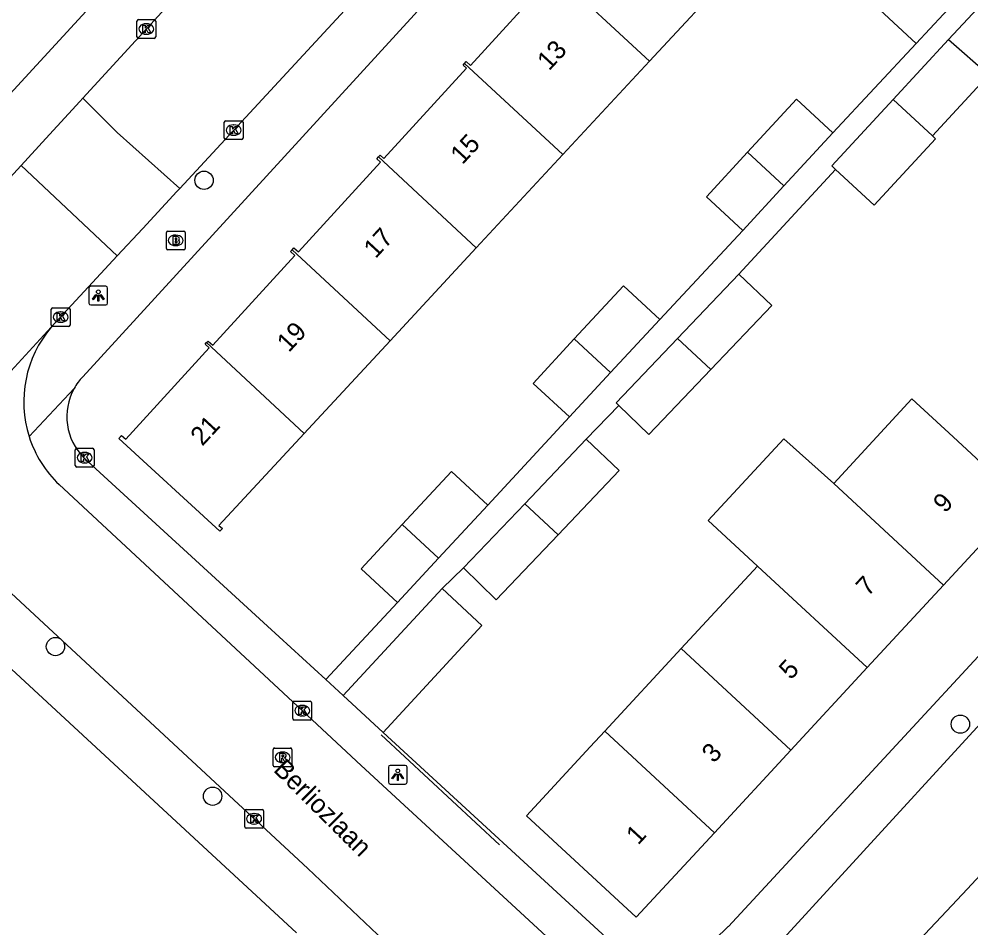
# Model space of a CAD drawing. Extents: x 159222 to 160346, y 381249 to 382166.
# Drawn here: x 159899.8 to 159950.6, y 381639.2 to 381687.7 of the extents above; entities that cross this region are included whole.
import ezdxf

# ---------------------------------------------------------------- set-up
doc = ezdxf.new("R2010")
doc.units = 0
for name, color, linetype in [('IMGEO_Boom', 7, 'Continuous'), ('IMGEO_Brandkraan', 7, 'Continuous'), ('IMGEO_Kolk', 7, 'Continuous'), ('IMGEO_Lichtpunt', 7, 'Continuous'), ('IMGEO_Muur', 7, 'Continuous'), ('IMGEO_Openbare_ruimte_label', 7, 'Continuous'), ('IMGEO_Pand', 7, 'Continuous'), ('IMGEO_Pand_nummerreeks', 7, 'Continuous'), ('IMGEO_Rijbaan_lokaal_open', 7, 'Continuous'), ('IMGEO_Rioolput', 7, 'Continuous'), ('IMGEO_Voetpad_open', 7, 'Continuous')]:
    doc.layers.add(name, color=color, linetype=linetype)

msp = doc.modelspace()

# ---------------------------------------------------------------- linework, layer by layer
at = {"layer": 'IMGEO_Boom'}
for centre in [(159909.636, 381679.078), (159901.697, 381654.18), (159950.049, 381650.035), (159910.094, 381646.188)]:
    msp.add_circle(centre, 0.489, dxfattribs=at)
at = {"layer": 'IMGEO_Brandkraan'}
for p, q in [((159907.621, 381675.443), (159907.621, 381676.295)), ((159907.696, 381676.369), (159908.548, 381676.369)), ((159908.109, 381676.149), (159908.134, 381676.149)), ((159908.622, 381676.295), (159908.622, 381675.443)), ((159908.548, 381675.369), (159907.696, 381675.369)), ((159908.132, 381675.589), (159908.107, 381675.589))]:
    msp.add_line(p, q, dxfattribs=at)
for points in [[(159907.621, 381675.443), (159907.621, 381676.295)], [(159907.696, 381676.369), (159908.548, 381676.369)], [(159908.622, 381676.295), (159908.622, 381675.443)], [(159907.969, 381676.069), (159907.969, 381675.669), (159908.182, 381675.669)], [(159908.2, 381676.069), (159907.969, 381676.069)], [(159908.148, 381675.988), (159908.094, 381675.988), (159908.094, 381675.912)], [(159908.094, 381675.912), (159908.147, 381675.912)], [(159908.156, 381675.836), (159908.094, 381675.836), (159908.094, 381675.755)], [(159908.094, 381675.755), (159908.156, 381675.755)], [(159908.548, 381675.369), (159907.696, 381675.369)]]:
    msp.add_lwpolyline(points, dxfattribs=at)
for centre, radius, start, end in [((159907.698, 381676.293), 0.0765, 91.552, 178.448), ((159907.698, 381676.293), 0.0765, 91.552, 178.448), ((159908.546, 381676.293), 0.0765, 1.552, 88.448), ((159908.546, 381676.293), 0.0765, 1.552, 88.448), ((159908.149, 381675.95), 0.0379, 267.8285, 90.9355), ((159908.157, 381675.795), 0.0404, 269.8759, 90.5077), ((159908.188, 381675.92), 0.251, 268.6676, 293.5347), ((159908.204, 381675.924), 0.145, 59.4692, 91.5367), ((159908.229, 381675.971), 0.0922, 285.5137, 58.1501), ((159908.234, 381675.779), 0.105, 301.3115, 78.989), ((159907.698, 381675.445), 0.0765, 181.552, 268.448), ((159907.698, 381675.445), 0.0765, 181.552, 268.448), ((159908.546, 381675.445), 0.0765, 271.552, 358.448), ((159908.546, 381675.445), 0.0765, 271.552, 358.448)]:
    msp.add_arc(centre, radius, start, end, dxfattribs=at)
for centre, major_axis, ratio, start_param, end_param in [((159908.108, 381675.869), (-0.387, 0.002), 0.722429, 4.712389, 7.853982), ((159908.133, 381675.869), (-0.39, 0.002), 0.717154, 1.570796, 4.712389)]:
    msp.add_ellipse(centre, major_axis=major_axis, ratio=ratio, start_param=start_param, end_param=end_param, dxfattribs=at)
at = {"layer": 'IMGEO_Kolk'}
for p, q in [((159906.051, 381686.732), (159906.051, 381687.584)), ((159906.126, 381687.658), (159906.978, 381687.658)), ((159906.539, 381687.438), (159906.564, 381687.438)), ((159907.052, 381687.584), (159907.052, 381686.732)), ((159906.562, 381686.878), (159906.537, 381686.878)), ((159906.978, 381686.658), (159906.126, 381686.658)), ((159910.792, 381682.259), (159911.644, 381682.259)), ((159910.717, 381681.333), (159910.717, 381682.185)), ((159911.205, 381682.039), (159911.23, 381682.039)), ((159911.718, 381682.185), (159911.718, 381681.333)), ((159911.644, 381681.259), (159910.792, 381681.259)), ((159911.228, 381681.479), (159911.203, 381681.479)), ((159901.475, 381671.348), (159901.475, 381672.2)), ((159901.55, 381672.274), (159902.402, 381672.274)), ((159902.476, 381672.2), (159902.476, 381671.348)), ((159901.963, 381672.054), (159901.988, 381672.054)), ((159902.402, 381671.274), (159901.55, 381671.274)), ((159901.986, 381671.494), (159901.961, 381671.494)), ((159902.756, 381663.841), (159902.756, 381664.693)), ((159902.831, 381664.767), (159903.683, 381664.767)), ((159903.244, 381664.547), (159903.269, 381664.547)), ((159903.757, 381664.693), (159903.757, 381663.841)), ((159903.267, 381663.987), (159903.242, 381663.987)), ((159903.683, 381663.767), (159902.831, 381663.767)), ((159914.458, 381651.257), (159915.31, 381651.257)), ((159914.383, 381650.331), (159914.383, 381651.183)), ((159914.871, 381651.037), (159914.896, 381651.037)), ((159915.384, 381651.183), (159915.384, 381650.331)), ((159915.31, 381650.257), (159914.458, 381650.257)), ((159914.894, 381650.477), (159914.869, 381650.477)), ((159911.811, 381644.557), (159911.811, 381645.409)), ((159911.886, 381645.483), (159912.738, 381645.483)), ((159912.299, 381645.263), (159912.324, 381645.263)), ((159912.812, 381645.409), (159912.812, 381644.557)), ((159912.322, 381644.703), (159912.297, 381644.703)), ((159912.738, 381644.483), (159911.886, 381644.483))]:
    msp.add_line(p, q, dxfattribs=at)
for points in [[(159906.051, 381686.732), (159906.051, 381687.584)], [(159906.126, 381687.658), (159906.978, 381687.658)], [(159906.372, 381687.358), (159906.495, 381687.358), (159906.495, 381687.207), (159906.625, 381687.358), (159906.789, 381687.358), (159906.643, 381687.207), (159906.796, 381686.958), (159906.644, 381686.958), (159906.559, 381687.122), (159906.495, 381687.055), (159906.495, 381686.958), (159906.372, 381686.958), (159906.372, 381687.358)], [(159907.052, 381687.584), (159907.052, 381686.732)], [(159906.978, 381686.658), (159906.126, 381686.658)], [(159910.792, 381682.259), (159911.644, 381682.259)], [(159910.717, 381681.333), (159910.717, 381682.185)], [(159911.038, 381681.959), (159911.161, 381681.959), (159911.161, 381681.808), (159911.291, 381681.959), (159911.455, 381681.959), (159911.309, 381681.808), (159911.462, 381681.559), (159911.31, 381681.559), (159911.225, 381681.723), (159911.161, 381681.656), (159911.161, 381681.559), (159911.038, 381681.559), (159911.038, 381681.959)], [(159911.718, 381682.185), (159911.718, 381681.333)], [(159911.644, 381681.259), (159910.792, 381681.259)], [(159901.475, 381671.348), (159901.475, 381672.2)], [(159901.55, 381672.274), (159902.402, 381672.274)], [(159902.476, 381672.2), (159902.476, 381671.348)], [(159901.796, 381671.974), (159901.919, 381671.974), (159901.919, 381671.823), (159902.049, 381671.974), (159902.213, 381671.974), (159902.067, 381671.823), (159902.22, 381671.574), (159902.068, 381671.574), (159901.983, 381671.738), (159901.919, 381671.671), (159901.919, 381671.574), (159901.796, 381671.574), (159901.796, 381671.974)], [(159902.402, 381671.274), (159901.55, 381671.274)], [(159902.756, 381663.841), (159902.756, 381664.693)], [(159902.831, 381664.767), (159903.683, 381664.767)], [(159903.077, 381664.467), (159903.2, 381664.467), (159903.2, 381664.316), (159903.33, 381664.467), (159903.494, 381664.467), (159903.348, 381664.316), (159903.501, 381664.067), (159903.349, 381664.067), (159903.264, 381664.231), (159903.2, 381664.164), (159903.2, 381664.067), (159903.077, 381664.067), (159903.077, 381664.467)], [(159903.757, 381664.693), (159903.757, 381663.841)], [(159903.683, 381663.767), (159902.831, 381663.767)], [(159914.458, 381651.257), (159915.31, 381651.257)], [(159914.383, 381650.331), (159914.383, 381651.183)], [(159914.704, 381650.957), (159914.827, 381650.957), (159914.827, 381650.806), (159914.957, 381650.957), (159915.121, 381650.957), (159914.975, 381650.806), (159915.128, 381650.557), (159914.976, 381650.557), (159914.891, 381650.721), (159914.827, 381650.654), (159914.827, 381650.557), (159914.704, 381650.557), (159914.704, 381650.957)], [(159915.384, 381651.183), (159915.384, 381650.331)], [(159915.31, 381650.257), (159914.458, 381650.257)], [(159911.811, 381644.557), (159911.811, 381645.409)], [(159911.886, 381645.483), (159912.738, 381645.483)], [(159912.132, 381645.183), (159912.255, 381645.183), (159912.255, 381645.032), (159912.385, 381645.183), (159912.549, 381645.183), (159912.403, 381645.032), (159912.556, 381644.783), (159912.404, 381644.783), (159912.319, 381644.947), (159912.255, 381644.88), (159912.255, 381644.783), (159912.132, 381644.783), (159912.132, 381645.183)], [(159912.812, 381645.409), (159912.812, 381644.557)], [(159912.738, 381644.483), (159911.886, 381644.483)]]:
    msp.add_lwpolyline(points, dxfattribs=at)
for centre, start, end in [((159906.128, 381687.582), 91.552, 178.448), ((159906.128, 381687.582), 91.552, 178.448), ((159906.976, 381687.582), 1.552, 88.448), ((159906.976, 381687.582), 1.552, 88.448), ((159906.128, 381686.734), 181.552, 268.448), ((159906.128, 381686.734), 181.552, 268.448), ((159906.976, 381686.734), 271.552, 358.448), ((159906.976, 381686.734), 271.552, 358.448), ((159910.794, 381682.183), 91.552, 178.448), ((159910.794, 381682.183), 91.552, 178.448), ((159911.642, 381682.183), 1.552, 88.448), ((159911.642, 381682.183), 1.552, 88.448), ((159910.794, 381681.335), 181.552, 268.448), ((159910.794, 381681.335), 181.552, 268.448), ((159911.642, 381681.335), 271.552, 358.448), ((159911.642, 381681.335), 271.552, 358.448), ((159901.552, 381672.198), 91.552, 178.448), ((159901.552, 381672.198), 91.552, 178.448), ((159902.4, 381672.198), 1.552, 88.448), ((159902.4, 381672.198), 1.552, 88.448), ((159901.552, 381671.35), 181.552, 268.448), ((159901.552, 381671.35), 181.552, 268.448), ((159902.4, 381671.35), 271.552, 358.448), ((159902.4, 381671.35), 271.552, 358.448), ((159902.833, 381664.691), 91.552, 178.448), ((159902.833, 381664.691), 91.552, 178.448), ((159903.681, 381664.691), 1.552, 88.448), ((159903.681, 381664.691), 1.552, 88.448), ((159902.833, 381663.843), 181.552, 268.448), ((159902.833, 381663.843), 181.552, 268.448), ((159903.681, 381663.843), 271.552, 358.448), ((159903.681, 381663.843), 271.552, 358.448), ((159914.46, 381651.181), 91.552, 178.448), ((159914.46, 381651.181), 91.552, 178.448), ((159915.308, 381651.181), 1.552, 88.448), ((159915.308, 381651.181), 1.552, 88.448), ((159914.46, 381650.333), 181.552, 268.448), ((159914.46, 381650.333), 181.552, 268.448), ((159915.308, 381650.333), 271.552, 358.448), ((159915.308, 381650.333), 271.552, 358.448), ((159911.888, 381645.407), 91.552, 178.448), ((159911.888, 381645.407), 91.552, 178.448), ((159912.736, 381645.407), 1.552, 88.448), ((159912.736, 381645.407), 1.552, 88.448), ((159911.888, 381644.559), 181.552, 268.448), ((159911.888, 381644.559), 181.552, 268.448), ((159912.736, 381644.559), 271.552, 358.448), ((159912.736, 381644.559), 271.552, 358.448)]:
    msp.add_arc(centre, 0.0765, start, end, dxfattribs=at)
for centre, major_axis, ratio, start_param, end_param in [((159906.538, 381687.158), (-0.387, 0.002), 0.722429, 4.712389, 7.853982), ((159906.563, 381687.158), (-0.39, 0.002), 0.717154, 1.570796, 4.712389), ((159911.204, 381681.759), (-0.387, 0.002), 0.722429, 4.712389, 7.853982), ((159911.229, 381681.759), (-0.39, 0.002), 0.717154, 1.570796, 4.712389), ((159901.962, 381671.774), (-0.387, 0.002), 0.722429, 4.712389, 7.853982), ((159901.987, 381671.774), (-0.39, 0.002), 0.717154, 1.570796, 4.712389), ((159903.243, 381664.267), (-0.387, 0.002), 0.722429, 4.712389, 7.853982), ((159903.268, 381664.267), (-0.39, 0.002), 0.717154, 1.570796, 4.712389), ((159914.87, 381650.757), (-0.387, 0.002), 0.722429, 4.712389, 7.853982), ((159914.895, 381650.757), (-0.39, 0.002), 0.717154, 1.570796, 4.712389), ((159912.298, 381644.983), (-0.387, 0.002), 0.722429, 4.712389, 7.853982), ((159912.323, 381644.983), (-0.39, 0.002), 0.717154, 1.570796, 4.712389)]:
    msp.add_ellipse(centre, major_axis=major_axis, ratio=ratio, start_param=start_param, end_param=end_param, dxfattribs=at)
at = {"layer": 'IMGEO_Lichtpunt'}
for p, q in [((159903.488, 381673.323), (159903.488, 381672.516)), ((159903.488, 381673.323), (159903.488, 381672.516)), ((159904.39, 381673.418), (159903.582, 381673.418)), ((159904.39, 381673.418), (159903.582, 381673.418)), ((159904.484, 381672.516), (159904.484, 381673.323)), ((159904.484, 381672.516), (159904.484, 381673.323)), ((159903.582, 381672.422), (159904.39, 381672.422)), ((159903.582, 381672.422), (159904.39, 381672.422)), ((159919.488, 381647.74), (159919.488, 381646.933)), ((159919.488, 381647.74), (159919.488, 381646.933)), ((159920.39, 381647.835), (159919.582, 381647.835)), ((159920.39, 381647.835), (159919.582, 381647.835)), ((159920.484, 381646.933), (159920.484, 381647.74)), ((159920.484, 381646.933), (159920.484, 381647.74)), ((159919.582, 381646.839), (159920.39, 381646.839)), ((159919.582, 381646.839), (159920.39, 381646.839))]:
    msp.add_line(p, q, dxfattribs=at)
for points in [[(159903.862, 381672.987), (159903.901, 381672.959), (159903.713, 381672.697), (159903.675, 381672.724), (159903.862, 381672.987)], [(159903.964, 381672.939), (159904.011, 381672.939), (159904.011, 381672.617), (159903.964, 381672.617), (159903.964, 381672.939)], [(159904.074, 381672.959), (159904.112, 381672.986), (159904.299, 381672.724), (159904.26, 381672.696), (159904.074, 381672.959)], [(159919.862, 381647.404), (159919.901, 381647.376), (159919.713, 381647.114), (159919.675, 381647.141), (159919.862, 381647.404)], [(159919.964, 381647.356), (159920.011, 381647.356), (159920.011, 381647.034), (159919.964, 381647.034), (159919.964, 381647.356)], [(159920.074, 381647.376), (159920.112, 381647.403), (159920.299, 381647.141), (159920.26, 381647.113), (159920.074, 381647.376)]]:
    msp.add_lwpolyline(points, dxfattribs=at)
for centre in [(159903.987, 381673.121), (159919.987, 381647.538)]:
    msp.add_circle(centre, 0.0994, dxfattribs=at)
for centre, start, end in [((159903.582, 381673.323), 90, 180), ((159903.582, 381673.323), 90, 180), ((159904.39, 381673.323), 0, 90), ((159904.39, 381673.323), 0, 90), ((159903.582, 381672.516), 180, 270), ((159903.582, 381672.516), 180, 270), ((159904.39, 381672.516), 270, 0), ((159904.39, 381672.516), 270, 360), ((159919.582, 381647.74), 90, 180), ((159919.582, 381647.74), 90, 180), ((159920.39, 381647.74), 0, 90), ((159920.39, 381647.74), 0, 90), ((159919.582, 381646.933), 180, 270), ((159919.582, 381646.933), 180, 270), ((159920.39, 381646.933), 270, 0), ((159920.39, 381646.933), 270, 360)]:
    msp.add_arc(centre, 0.0946, start, end, dxfattribs=at)
at = {"layer": 'IMGEO_Muur'}
msp.add_lwpolyline([(159919.098, 381649.474), (159925.42, 381643.587)], dxfattribs=at)
at = {"layer": 'IMGEO_Pand'}
for points in [[(159933.431, 381685.435), (159938.045, 381690.407)], [(159947.68, 381686.387), (159945.738, 381688.184), (159947.932, 381690.556)], [(159923.56, 381685.322), (159923.645, 381685.415), (159923.866, 381685.212), (159928.274, 381690.024), (159928.057, 381690.222), (159928.155, 381690.33)], [(159928.155, 381690.33), (159933.431, 381685.435)], [(159949.872, 381688.756), (159947.68, 381686.387)], [(159949.417, 381686.593), (159946.455, 381683.393)], [(159949.417, 381686.593), (159951.569, 381684.701), (159948.558, 381681.448)], [(159918.951, 381680.323), (159919.041, 381680.421), (159919.244, 381680.235), (159923.662, 381685.057), (159923.474, 381685.229), (159923.56, 381685.322)], [(159928.807, 381680.452), (159923.56, 381685.322)], [(159933.431, 381685.435), (159928.807, 381680.452)], [(159938.67, 381680.574), (159941.289, 381683.405), (159943.231, 381681.608)], [(159946.455, 381683.393), (159943.178, 381679.852), (159943.383, 381679.662)], [(159948.558, 381681.448), (159946.455, 381683.393)], [(159943.231, 381681.608), (159940.61, 381678.775)], [(159948.558, 381681.448), (159948.722, 381681.296), (159945.445, 381677.755), (159943.383, 381679.662)], [(159914.347, 381675.373), (159914.439, 381675.474), (159914.68, 381675.253), (159919.066, 381680.041), (159918.863, 381680.227), (159918.951, 381680.323)], [(159918.951, 381680.323), (159924.182, 381675.468)], [(159928.807, 381680.452), (159924.182, 381675.468)], [(159938.417, 381676.405), (159936.475, 381678.202), (159938.67, 381680.574)], [(159938.67, 381680.574), (159940.61, 381678.775)], [(159940.61, 381678.775), (159938.417, 381676.405)], [(159909.772, 381670.41), (159909.85, 381670.496), (159910.098, 381670.269), (159914.487, 381675.06), (159914.255, 381675.272), (159914.347, 381675.373)], [(159919.583, 381670.513), (159914.347, 381675.373)], [(159924.182, 381675.468), (159919.583, 381670.513)], [(159934.927, 381670.624), (159938.208, 381674.068)], [(159938.208, 381674.068), (159939.972, 381672.387), (159936.715, 381668.968)], [(159929.42, 381670.606), (159932.04, 381673.438), (159933.982, 381671.641)], [(159933.982, 381671.641), (159931.359, 381668.806)], [(159929.168, 381666.438), (159927.226, 381668.235), (159929.42, 381670.606)], [(159931.359, 381668.806), (159929.42, 381670.606)], [(159934.927, 381670.624), (159931.656, 381667.191), (159931.796, 381667.055)], [(159936.715, 381668.968), (159934.927, 381670.624)], [(159914.992, 381665.565), (159910.429, 381660.649), (159910.613, 381660.48), (159910.486, 381660.341), (159905.079, 381665.294), (159905.227, 381665.457), (159905.451, 381665.252), (159909.915, 381670.126), (159909.696, 381670.327), (159909.772, 381670.41)], [(159909.772, 381670.41), (159914.992, 381665.565)], [(159919.583, 381670.513), (159914.992, 381665.565)], [(159931.359, 381668.806), (159929.168, 381666.438)], [(159936.715, 381668.968), (159933.406, 381665.496), (159931.796, 381667.055)], [(159943.281, 381662.888), (159947.462, 381667.407), (159949.654, 381665.378), (159953.324, 381661.982), (159949.141, 381657.462)], [(159926.769, 381661.808), (159930.051, 381665.253)], [(159930.051, 381665.253), (159931.815, 381663.572), (159928.557, 381660.152)], [(159943.281, 381662.888), (159940.622, 381665.278), (159936.579, 381660.91), (159939.202, 381658.481)], [(159920.23, 381660.703), (159922.85, 381663.535), (159924.792, 381661.738)], [(159949.141, 381657.462), (159943.281, 381662.888)], [(159924.792, 381661.738), (159922.169, 381658.903)], [(159923.499, 381658.376), (159926.769, 381661.808)], [(159926.769, 381661.808), (159928.557, 381660.152)], [(159919.978, 381656.535), (159918.036, 381658.332), (159920.23, 381660.703)], [(159920.23, 381660.703), (159922.169, 381658.903)], [(159928.557, 381660.152), (159925.249, 381656.681), (159923.499, 381658.376)], [(159922.169, 381658.903), (159919.978, 381656.535)], [(159935.124, 381654.073), (159939.202, 381658.481)], [(159939.202, 381658.481), (159945.063, 381653.055)], [(159945.063, 381653.055), (159949.141, 381657.462)], [(159917.069, 381651.558), (159922.358, 381657.274)], [(159922.358, 381657.274), (159924.484, 381655.295), (159919.207, 381649.592)], [(159931.046, 381649.666), (159935.124, 381654.073)], [(159935.124, 381654.073), (159940.985, 381648.647)], [(159945.063, 381653.055), (159940.985, 381648.647)], [(159917.069, 381651.558), (159919.207, 381649.592)], [(159936.906, 381644.24), (159932.727, 381639.724), (159926.865, 381645.148), (159930.261, 381648.818), (159931.046, 381649.666)], [(159931.046, 381649.666), (159936.906, 381644.24)], [(159940.985, 381648.647), (159936.906, 381644.24)]]:
    msp.add_lwpolyline(points, dxfattribs=at)
at = {"layer": 'IMGEO_Rijbaan_lokaal_open'}
for points in [[(159903.152, 381683.456), (159927.295, 381709.736), (159931.987, 381714.619), (159934.749, 381717.486), (159938.487, 381721.428)], [(159935.838, 381708.361), (159908.335, 381678.645)], [(159939.229, 381637.098), (159950.522, 381649.405), (159959.519, 381659.135), (159962.045, 381661.866), (159985.5, 381687.229)], [(159899.862, 381679.876), (159901.175, 381681.305), (159902.996, 381683.286), (159903.152, 381683.456)], [(159903.152, 381683.456), (159904.997, 381681.639), (159908.335, 381678.645)], [(159988.905, 381682.715), (159982.356, 381675.64), (159950.421, 381641.247), (159949.3, 381640.052), (159946.708, 381637.287), (159940.667, 381630.843)], [(159899.862, 381679.876), (159896.235, 381675.927), (159896.024, 381675.732)], [(159904.994, 381675.037), (159899.862, 381679.876)], [(159908.335, 381678.645), (159908.184, 381678.482), (159906.356, 381676.508), (159904.994, 381675.037)], [(159904.994, 381675.037), (159901.473, 381671.232)], [(159889.697, 381658.416), (159901.473, 381671.232)], [(159930.669, 381636.17), (159918.035, 381647.827), (159915.146, 381650.512), (159901.894, 381662.826)], [(159897.827, 381658.403), (159915.172, 381642.335), (159919.247, 381638.489), (159921.881, 381635.786), (159924.445, 381632.969)]]:
    msp.add_lwpolyline(points, dxfattribs=at)
for centre, radius, start, end in [((159906.115, 381667.252), 6.114, 139.3888, 197.7387), ((159906.127, 381667.256), 6.127, 197.7413, 226.3056)]:
    msp.add_arc(centre, radius, start, end, dxfattribs=at)
at = {"layer": 'IMGEO_Rioolput'}
for p, q in [((159913.332, 381647.836), (159913.332, 381648.688)), ((159913.407, 381648.762), (159914.259, 381648.762)), ((159914.333, 381648.688), (159914.333, 381647.836)), ((159913.82, 381648.542), (159913.845, 381648.542)), ((159914.259, 381647.762), (159913.407, 381647.762)), ((159913.843, 381647.982), (159913.818, 381647.982))]:
    msp.add_line(p, q, dxfattribs=at)
for points in [[(159913.332, 381647.836), (159913.332, 381648.688)], [(159913.407, 381648.762), (159914.259, 381648.762)], [(159914.333, 381648.688), (159914.333, 381647.836)], [(159913.921, 381648.46), (159913.669, 381648.462), (159913.669, 381648.062)], [(159913.669, 381648.062), (159913.793, 381648.062), (159913.793, 381648.224), (159913.804, 381648.224)], [(159913.847, 381648.381), (159913.793, 381648.381), (159913.793, 381648.3)], [(159913.793, 381648.3), (159913.845, 381648.3)], [(159913.851, 381648.195), (159913.922, 381648.062), (159914.062, 381648.062), (159913.997, 381648.188)], [(159914.259, 381647.762), (159913.407, 381647.762)]]:
    msp.add_lwpolyline(points, dxfattribs=at)
for centre, radius, start, end in [((159913.409, 381648.686), 0.0765, 91.552, 178.448), ((159913.409, 381648.686), 0.0765, 91.552, 178.448), ((159914.257, 381648.686), 0.0765, 1.552, 88.448), ((159914.257, 381648.686), 0.0765, 1.552, 88.448), ((159913.803, 381648.171), 0.0533, 26.0293, 88.6989), ((159913.829, 381648.489), 0.19, 274.7715, 282.9687), ((159913.853, 381648.285), 0.0964, 77.0061, 93.1865), ((159913.867, 381648.342), 0.0378, 276.6634, 79.6772), ((159913.92, 381648.35), 0.109, 350.3612, 89.416), ((159913.918, 381648.35), 0.112, 277.5842, 350.9817), ((159913.902, 381648.135), 0.108, 29.5134, 73.7905), ((159913.409, 381647.838), 0.0765, 181.552, 268.448), ((159913.409, 381647.838), 0.0765, 181.552, 268.448), ((159914.257, 381647.838), 0.0765, 271.552, 358.448), ((159914.257, 381647.838), 0.0765, 271.552, 358.448)]:
    msp.add_arc(centre, radius, start, end, dxfattribs=at)
for centre, major_axis, ratio, start_param, end_param in [((159913.819, 381648.262), (-0.387, 0.002), 0.722429, 4.712389, 7.853982), ((159913.844, 381648.262), (-0.39, 0.002), 0.717154, 1.570796, 4.712389)]:
    msp.add_ellipse(centre, major_axis=major_axis, ratio=ratio, start_param=start_param, end_param=end_param, dxfattribs=at)
at = {"layer": 'IMGEO_Voetpad_open'}
for points in [[(159903.156, 381668.59), (159931.645, 381699.69), (159955.211, 381724.431)], [(159937.649, 381639.234), (159983.576, 381688.868)], [(159903.728, 381688.543), (159893.779, 381677.737)], [(159951.342, 381688.674), (159950.959, 381688.26), (159949.417, 381686.593)], [(159943.231, 381681.608), (159947.68, 381686.387)], [(159943.383, 381679.662), (159938.208, 381674.068)], [(159933.982, 381671.641), (159938.417, 381676.405)], [(159900.291, 381665.389), (159902.692, 381667.959)], [(159931.796, 381667.055), (159930.051, 381665.253)], [(159924.792, 381661.738), (159929.168, 381666.438)], [(159903.219, 381664.26), (159913.033, 381655.27), (159916.14, 381652.413)], [(159923.499, 381658.376), (159922.358, 381657.274)], [(159916.14, 381652.413), (159919.978, 381656.535)], [(159895.769, 381656.262), (159914.584, 381638.888)], [(159916.14, 381652.413), (159917.069, 381651.558)], [(159919.207, 381649.592), (159931.791, 381638.018)]]:
    msp.add_lwpolyline(points, dxfattribs=at)
for centre, radius, start, end in [((159905.415, 381666.443), 3.117, 136.4527, 150.8902), ((159905.395, 381666.457), 3.092, 150.9367, 225.2801), ((159933.883, 381642.659), 5.09, 245.7357, 317.718)]:
    msp.add_arc(centre, radius, start, end, dxfattribs=at)

# ---------------------------------------------------------------- texts
at = {"layer": 'IMGEO_Openbare_ruimte_label'}
msp.add_text('Berliozlaan', height=1, rotation=315.1215, dxfattribs=at).set_placement((159913.291, 381647.552))
at = {"layer": 'IMGEO_Pand_nummerreeks'}
for s, rotation, p in [('13', 47.2496, (159928.073, 381684.891)), ('15', 47.2496, (159923.438, 381679.876)), ('17', 47.2496, (159918.802, 381674.861)), ('19', 47.2496, (159914.166, 381669.846)), ('21', 47.2496, (159909.545, 381664.847)), ('9', 47.2196, (159949.228, 381661.266)), ('7', 47.2175, (159945.108, 381656.814)), ('5', 47.2196, (159940.989, 381652.363)), ('3', 47.2196, (159936.87, 381647.911)), ('1', 47.2196, (159932.828, 381643.543))]:
    msp.add_text(s, height=1, rotation=rotation, dxfattribs=at).set_placement(p)

doc.saveas('drawing.dxf')
